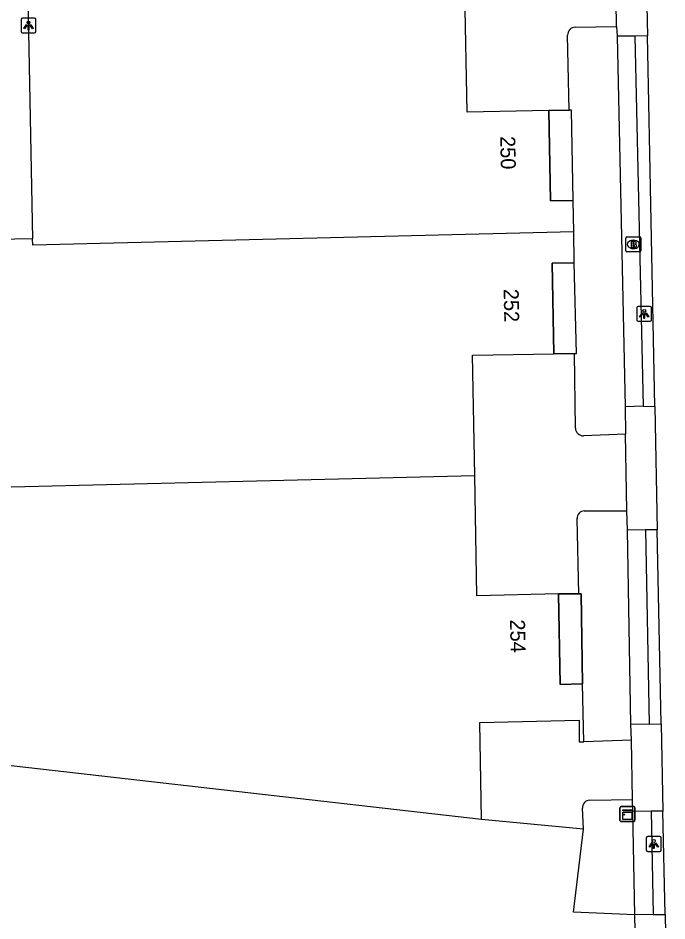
# Model space of a CAD drawing. Extents: x 161389 to 162585, y 388479 to 389761.
# Drawn here: x 162450.1 to 162493.6, y 388892.5 to 388952.9 of the extents above; entities that cross this region are included whole.
import ezdxf

# ---------------------------------------------------------------- set-up
doc = ezdxf.new("R2010")
doc.units = 0
for name, color, linetype in [('IMGEO_Brandkraan', 7, 'Continuous'), ('IMGEO_Groenvoorziening', 7, 'Continuous'), ('IMGEO_Haag', 7, 'Continuous'), ('IMGEO_Kast', 7, 'Continuous'), ('IMGEO_Lichtpunt', 7, 'Continuous'), ('IMGEO_Pand', 7, 'Continuous'), ('IMGEO_Pand_nummerreeks', 7, 'Continuous'), ('IMGEO_Pand_overbouw', 7, 'Continuous'), ('IMGEO_Parkeervlak_open', 7, 'Continuous'), ('IMGEO_Rijbaan_lokaal_gesloten', 7, 'Continuous'), ('IMGEO_Rijbaan_lokaal_open', 7, 'Continuous'), ('IMGEO_Voetpad_open', 7, 'Continuous')]:
    doc.layers.add(name, color=color, linetype=linetype)

msp = doc.modelspace()

# ---------------------------------------------------------------- linework, layer by layer
at = {"layer": 'IMGEO_Brandkraan'}
for p, q in [((162490.852, 388937.343), (162490.852, 388938.195)), ((162490.927, 388938.269), (162491.779, 388938.269)), ((162491.34, 388938.049), (162491.365, 388938.049)), ((162491.853, 388938.195), (162491.853, 388937.343)), ((162491.363, 388937.489), (162491.338, 388937.489)), ((162491.779, 388937.269), (162490.927, 388937.269))]:
    msp.add_line(p, q, dxfattribs=at)
for points in [[(162490.852, 388937.343), (162490.852, 388938.195)], [(162490.927, 388938.269), (162491.779, 388938.269)], [(162491.2, 388937.969), (162491.2, 388937.569), (162491.413, 388937.569)], [(162491.431, 388937.969), (162491.2, 388937.969)], [(162491.853, 388938.195), (162491.853, 388937.343)], [(162491.379, 388937.888), (162491.325, 388937.888), (162491.325, 388937.812)], [(162491.325, 388937.812), (162491.378, 388937.812)], [(162491.387, 388937.736), (162491.325, 388937.736), (162491.325, 388937.655)], [(162491.325, 388937.655), (162491.387, 388937.655)], [(162491.779, 388937.269), (162490.927, 388937.269)]]:
    msp.add_lwpolyline(points, dxfattribs=at)
for centre, radius, start, end in [((162490.929, 388938.193), 0.0765, 91.55205, 178.44795), ((162490.929, 388938.193), 0.0765, 91.55205, 178.44795), ((162491.435, 388937.824), 0.145, 59.4692, 91.53667), ((162491.46, 388937.871), 0.0922, 285.51372, 58.15012), ((162491.777, 388938.193), 0.0765, 1.55205, 88.44795), ((162491.777, 388938.193), 0.0765, 1.55205, 88.44795), ((162490.929, 388937.345), 0.0765, 181.55205, 268.44795), ((162490.929, 388937.345), 0.0765, 181.55205, 268.44795), ((162491.38, 388937.85), 0.0379, 267.82845, 90.93552), ((162491.388, 388937.695), 0.0404, 269.87594, 90.50774), ((162491.419, 388937.82), 0.251, 268.66757, 293.53466), ((162491.465, 388937.679), 0.105, 301.31148, 78.98903), ((162491.777, 388937.345), 0.0765, 271.55205, 358.44795), ((162491.777, 388937.345), 0.0765, 271.55205, 358.44795)]:
    msp.add_arc(centre, radius, start, end, dxfattribs=at)
for centre, major_axis, ratio, start_param, end_param in [((162491.339, 388937.769), (-0.387, 0.002), 0.722429, 4.712389, 7.853982), ((162491.364, 388937.769), (-0.39, 0.002), 0.717154, 1.570796, 4.712389)]:
    msp.add_ellipse(centre, major_axis=major_axis, ratio=ratio, start_param=start_param, end_param=end_param, dxfattribs=at)
at = {"layer": 'IMGEO_Groenvoorziening'}
for points in [[(162487.321, 388940.712), (162487.209, 388946.749), (162487.066, 388946.747)], [(162487.413, 388930.46), (162487.545, 388930.463), (162487.403, 388936.53)], [(162491.458, 388892.887), (162487.348, 388893.065), (162488.017, 388898.612)]]:
    msp.add_lwpolyline(points, dxfattribs=at)
at = {"layer": 'IMGEO_Haag'}
msp.add_lwpolyline([(162487.712, 388914.379), (162487.859, 388914.38), (162487.956, 388908.337)], dxfattribs=at)
at = {"layer": 'IMGEO_Kast'}
for p, q in [((162490.459, 388899.2), (162490.459, 388900.041)), ((162490.459, 388900.041), (162490.459, 388899.2)), ((162490.534, 388900.125), (162491.375, 388900.125)), ((162491.375, 388900.125), (162490.534, 388900.125)), ((162491.459, 388900.05), (162491.459, 388899.209)), ((162491.459, 388899.209), (162491.459, 388900.05)), ((162491.384, 388899.125), (162490.543, 388899.125)), ((162490.543, 388899.125), (162491.384, 388899.125))]:
    msp.add_line(p, q, dxfattribs=at)
for points in [[(162490.654, 388899.915), (162491.254, 388899.915), (162491.254, 388899.83), (162490.654, 388899.83), (162490.654, 388899.915)], [(162490.654, 388899.74), (162491.254, 388899.74), (162491.254, 388899.251), (162490.654, 388899.251), (162490.654, 388899.74)]]:
    msp.add_lwpolyline(points, dxfattribs=at)
msp.add_circle((162490.738, 388899.589), 0.0377, dxfattribs=at)
for centre, start, end in [((162490.537, 388900.047), 92.4484, 184.28452), ((162490.537, 388900.047), 92.4484, 184.28452), ((162491.381, 388900.047), 2.4484, 94.28452), ((162491.381, 388900.047), 2.4484, 94.28452), ((162490.537, 388899.203), 182.4484, 274.28452), ((162490.537, 388899.203), 182.4484, 274.28452), ((162491.381, 388899.203), 272.4484, 4.28452), ((162491.381, 388899.203), 272.4484, 4.28452)]:
    msp.add_arc(centre, 0.0779, start, end, dxfattribs=at)
at = {"layer": 'IMGEO_Lichtpunt'}
for p, q in [((162450.339, 388952.828), (162450.339, 388952.021)), ((162450.339, 388952.828), (162450.339, 388952.021)), ((162451.241, 388952.923), (162450.433, 388952.923)), ((162451.241, 388952.923), (162450.433, 388952.923)), ((162451.335, 388952.021), (162451.335, 388952.828)), ((162451.335, 388952.021), (162451.335, 388952.828)), ((162450.433, 388951.927), (162451.241, 388951.927)), ((162450.433, 388951.927), (162451.241, 388951.927)), ((162491.587, 388933.518), (162491.587, 388932.711)), ((162491.587, 388933.518), (162491.587, 388932.711)), ((162492.489, 388933.613), (162491.681, 388933.613)), ((162492.489, 388933.613), (162491.681, 388933.613)), ((162492.583, 388932.711), (162492.583, 388933.518)), ((162492.583, 388932.711), (162492.583, 388933.518)), ((162491.681, 388932.617), (162492.489, 388932.617)), ((162491.681, 388932.617), (162492.489, 388932.617)), ((162492.225, 388898.023), (162492.225, 388897.216)), ((162492.225, 388898.023), (162492.225, 388897.216)), ((162493.127, 388898.118), (162492.319, 388898.118)), ((162493.127, 388898.118), (162492.319, 388898.118)), ((162493.221, 388897.216), (162493.221, 388898.023)), ((162493.221, 388897.216), (162493.221, 388898.023)), ((162492.319, 388897.122), (162493.127, 388897.122)), ((162492.319, 388897.122), (162493.127, 388897.122))]:
    msp.add_line(p, q, dxfattribs=at)
for points in [[(162450.713, 388952.492), (162450.752, 388952.464), (162450.564, 388952.202), (162450.526, 388952.229), (162450.713, 388952.492)], [(162450.815, 388952.444), (162450.862, 388952.444), (162450.862, 388952.122), (162450.815, 388952.122), (162450.815, 388952.444)], [(162450.925, 388952.464), (162450.963, 388952.491), (162451.15, 388952.229), (162451.111, 388952.201), (162450.925, 388952.464)], [(162491.961, 388933.182), (162492, 388933.154), (162491.812, 388932.892), (162491.774, 388932.919), (162491.961, 388933.182)], [(162492.063, 388933.134), (162492.11, 388933.134), (162492.11, 388932.812), (162492.063, 388932.812), (162492.063, 388933.134)], [(162492.173, 388933.154), (162492.211, 388933.181), (162492.398, 388932.919), (162492.359, 388932.891), (162492.173, 388933.154)], [(162492.599, 388897.687), (162492.638, 388897.659), (162492.45, 388897.397), (162492.412, 388897.424), (162492.599, 388897.687)], [(162492.701, 388897.639), (162492.748, 388897.639), (162492.748, 388897.317), (162492.701, 388897.317), (162492.701, 388897.639)], [(162492.811, 388897.659), (162492.849, 388897.686), (162493.036, 388897.424), (162492.997, 388897.396), (162492.811, 388897.659)]]:
    msp.add_lwpolyline(points, dxfattribs=at)
for centre in [(162450.838, 388952.626), (162492.086, 388933.316), (162492.724, 388897.821)]:
    msp.add_circle(centre, 0.0994, dxfattribs=at)
for centre, start, end in [((162450.433, 388952.828), 90, 180), ((162450.433, 388952.828), 90, 180), ((162451.241, 388952.828), 0, 90), ((162451.241, 388952.828), 0, 90), ((162450.433, 388952.021), 180, 270), ((162450.433, 388952.021), 180, 270), ((162451.241, 388952.021), 270, 0), ((162451.241, 388952.021), 270, 360), ((162491.681, 388933.518), 90, 180), ((162491.681, 388933.518), 90, 180), ((162492.489, 388933.518), 0, 90), ((162492.489, 388933.518), 0, 90), ((162491.681, 388932.711), 180, 270), ((162491.681, 388932.711), 180, 270), ((162492.489, 388932.711), 270, 0), ((162492.489, 388932.711), 270, 360), ((162492.319, 388898.023), 90, 180), ((162492.319, 388898.023), 90, 180), ((162493.127, 388898.023), 0, 90), ((162493.127, 388898.023), 0, 90), ((162492.319, 388897.216), 180, 270), ((162492.319, 388897.216), 180, 270), ((162493.127, 388897.216), 270, 0), ((162493.127, 388897.216), 270, 360)]:
    msp.add_arc(centre, 0.0946, start, end, dxfattribs=at)
at = {"layer": 'IMGEO_Pand'}
for points in [[(162454.396, 388954.421), (162450.794, 388954.344), (162451.11, 388938.136)], [(162485.687, 388946.726), (162480.234, 388946.617), (162480.076, 388954.684)], [(162487.321, 388940.712), (162485.808, 388940.676), (162485.687, 388946.726)], [(162487.362, 388938.607), (162487.321, 388940.712)], [(162487.362, 388938.607), (162451.118, 388937.716), (162451.11, 388938.136)], [(162487.403, 388936.53), (162487.362, 388938.607)], [(162451.11, 388938.136), (162447.511, 388938.068), (162447.818, 388921.907)], [(162486.036, 388930.431), (162485.915, 388936.505), (162487.403, 388936.53)], [(162480.727, 388922.289), (162480.576, 388930.353), (162486.036, 388930.431)], [(162447.818, 388921.907), (162447.826, 388921.487), (162480.727, 388922.289)], [(162486.343, 388914.365), (162480.877, 388914.228), (162480.727, 388922.289)], [(162487.956, 388908.337), (162486.46, 388908.299), (162486.343, 388914.365)], [(162488.039, 388904.453), (162487.956, 388908.337)], [(162481.178, 388899.266), (162481.07, 388905.753), (162487.727, 388905.902), (162487.729, 388904.452), (162488.039, 388904.453)], [(162481.178, 388899.266), (162431.867, 388904.877)]]:
    msp.add_lwpolyline(points, dxfattribs=at)
at = {"layer": 'IMGEO_Pand_overbouw'}
for points in [[(162487.209, 388946.749), (162487.066, 388946.747), (162485.687, 388946.726), (162485.808, 388940.676), (162487.321, 388940.712)], [(162487.403, 388936.53), (162485.915, 388936.505), (162486.036, 388930.431), (162487.416, 388930.459), (162487.545, 388930.463)], [(162487.859, 388914.38), (162487.712, 388914.379), (162486.343, 388914.365), (162486.46, 388908.299), (162487.956, 388908.337)]]:
    msp.add_lwpolyline(points, close=True, dxfattribs=at)
at = {"layer": 'IMGEO_Parkeervlak_open'}
for points in [[(162487.461, 388952.307), (162490.236, 388952.36)], [(162487.066, 388946.747), (162486.954, 388951.773)], [(162485.687, 388946.726), (162487.066, 388946.747)], [(162487.413, 388930.46), (162486.036, 388930.431)], [(162487.474, 388925.46), (162487.413, 388930.46)], [(162490.838, 388925.053), (162488.013, 388924.952)], [(162488.072, 388919.924), (162490.931, 388919.938)], [(162487.712, 388914.379), (162487.596, 388919.403)], [(162486.343, 388914.365), (162487.712, 388914.379)]]:
    msp.add_lwpolyline(points, dxfattribs=at)
for centre, radius, start, end in [((162487.463, 388951.798), 0.509, 90.19128, 182.78017), ((162487.998, 388925.476), 0.524, 181.76456, 271.62732), ((162488.081, 388919.438), 0.486, 91.02236, 184.14627)]:
    msp.add_arc(centre, radius, start, end, dxfattribs=at)
at = {"layer": 'IMGEO_Rijbaan_lokaal_gesloten'}
for points in [[(162492.152, 388958.778), (162492.294, 388951.732)], [(162492.794, 388926.923), (162492.294, 388951.732)], [(162492.794, 388926.923), (162492.96, 388918.653)], [(162493.222, 388905.666), (162492.96, 388918.653)], [(162493.222, 388905.666), (162493.34, 388899.826)], [(162493.479, 388892.905), (162493.34, 388899.826)], [(162493.479, 388892.905), (162493.608, 388886.494)]]:
    msp.add_lwpolyline(points, dxfattribs=at)
at = {"layer": 'IMGEO_Rijbaan_lokaal_open'}
for points in [[(162491.239, 388904.562), (162488.039, 388904.453)], [(162491.306, 388900.594), (162491.239, 388904.562)], [(162488.434, 388900.551), (162491.306, 388900.594)], [(162488.017, 388898.612), (162487.958, 388900.009)], [(162488.017, 388898.612), (162481.178, 388899.266)]]:
    msp.add_lwpolyline(points, dxfattribs=at)
msp.add_arc((162488.436, 388900.069), 0.482, 90.26148, 187.15745, dxfattribs=at)
at = {"layer": 'IMGEO_Voetpad_open'}
for points in [[(162490.236, 388952.36), (162490.163, 388957.43)], [(162490.236, 388952.36), (162490.263, 388951.7)], [(162491.451, 388951.716), (162490.263, 388951.7)], [(162490.263, 388951.7), (162490.807, 388926.886)], [(162492.294, 388951.732), (162491.451, 388951.716)], [(162491.451, 388951.716), (162492.005, 388926.925)], [(162492.005, 388926.925), (162490.807, 388926.886)], [(162490.807, 388926.886), (162490.838, 388925.053)], [(162492.005, 388926.925), (162492.794, 388926.923)], [(162490.931, 388919.938), (162490.838, 388925.053)], [(162490.955, 388918.63), (162490.931, 388919.938)], [(162492.161, 388918.654), (162490.955, 388918.63)], [(162491.198, 388905.629), (162490.955, 388918.63)], [(162492.96, 388918.653), (162492.161, 388918.654)], [(162492.161, 388918.654), (162492.409, 388905.648)], [(162492.409, 388905.648), (162491.198, 388905.629)], [(162491.239, 388904.562), (162491.198, 388905.629)], [(162492.409, 388905.648), (162493.222, 388905.666)], [(162491.322, 388899.785), (162491.306, 388900.594)], [(162492.544, 388899.81), (162491.322, 388899.785)], [(162493.34, 388899.826), (162492.544, 388899.81)], [(162492.544, 388899.81), (162492.683, 388892.898)], [(162491.458, 388892.887), (162491.322, 388899.785)], [(162492.683, 388892.898), (162491.458, 388892.887)], [(162491.565, 388887.495), (162491.458, 388892.887)], [(162492.683, 388892.898), (162493.479, 388892.905)]]:
    msp.add_lwpolyline(points, dxfattribs=at)

# ---------------------------------------------------------------- texts
at = {"layer": 'IMGEO_Pand_nummerreeks'}
for s, rotation, p in [('250', 271.14576, (162482.441, 388945.011)), ('252', 271.14123, (162482.669, 388934.784)), ('254', 271.10497, (162483.095, 388912.647))]:
    msp.add_text(s, height=1, rotation=rotation, dxfattribs=at).set_placement(p)

doc.saveas('drawing.dxf')
